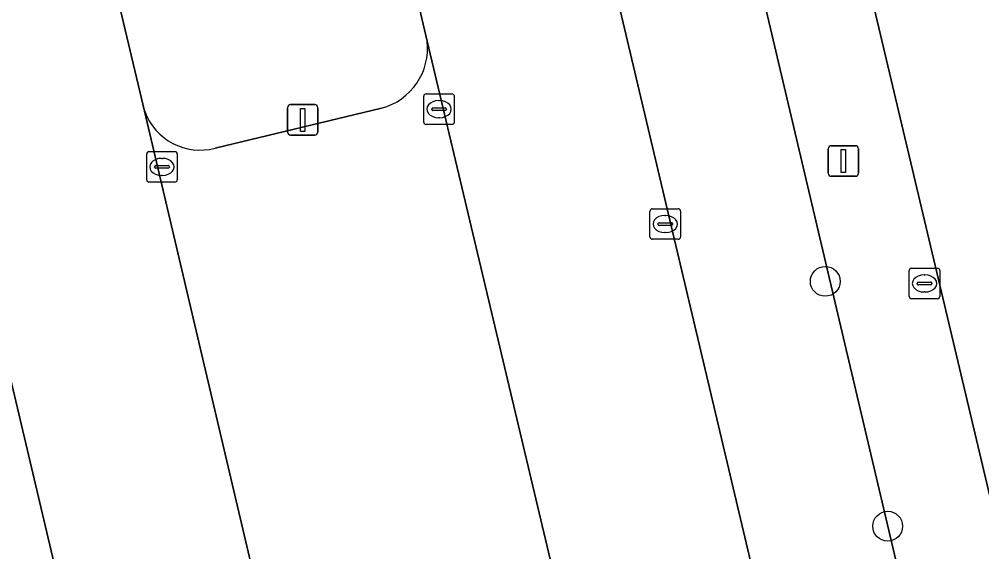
# Model space of a CAD drawing. Extents: x 158031 to 159244, y 380104 to 381214.
# Drawn here: x 159118.26 to 159149.79, y 380661.5 to 380678.94 of the extents above; entities that cross this region are included whole.
import ezdxf

# ---------------------------------------------------------------- set-up
doc = ezdxf.new("R2010")
doc.units = 0
for name, color, linetype in [('IMGEO_Boom', 7, 'Continuous'), ('IMGEO_Erf', 7, 'Continuous'), ('IMGEO_Groenvoorziening', 7, 'Continuous'), ('IMGEO_Kolk', 7, 'Continuous'), ('IMGEO_Lichtmast', 7, 'Continuous'), ('IMGEO_Parkeervlak_open', 7, 'Continuous'), ('IMGEO_Rijbaan_lokaal_open', 7, 'Continuous'), ('IMGEO_Rioolput', 7, 'Continuous'), ('IMGEO_Voetpad_open', 7, 'Continuous')]:
    doc.layers.add(name, color=color, linetype=linetype)

msp = doc.modelspace()

# ---------------------------------------------------------------- linework, layer by layer
at = {"layer": 'IMGEO_Boom'}
for centre in [(159144.668, 380670.358), (159146.713, 380662.337)]:
    msp.add_circle(centre, 0.489, dxfattribs=at)
at = {"layer": 'IMGEO_Erf'}
msp.add_lwpolyline([(159145.729, 380681.624), (159150.269, 380662.445), (159152.994, 380663.089), (159153.991, 380658.869), (159151.266, 380658.225), (159151.559, 380656.984), (159154.306, 380657.611), (159155.226, 380653.674), (159163.376, 380655.54), (159162.158, 380660.752), (159159.385, 380660.101), (159158.094, 380665.594), (159155.382, 380664.956), (159154.094, 380670.438), (159152.781, 380670.129), (159152.1, 380673.028), (159151.419, 380675.926), (159152.712, 380676.23), (159151.464, 380681.541)], dxfattribs=at)
at = {"layer": 'IMGEO_Groenvoorziening'}
for points in [[(159131.627, 380678.223), (159129.962, 380685.297)], [(159120.63, 380683.254), (159122.368, 380675.929)], [(159124.679, 380674.72), (159130.13, 380676.027)]]:
    msp.add_lwpolyline(points, dxfattribs=at)
for centre, radius, start, end in [((159129.586, 380678.006), 2.052, 285.3653, 6.0706), ((159124.189, 380676.597), 1.939, 200.1324, 284.635)]:
    msp.add_arc(centre, radius, start, end, dxfattribs=at)
at = {"layer": 'IMGEO_Kolk'}
for p, q in [((159131.513, 380675.572), (159131.513, 380676.424)), ((159131.588, 380676.498), (159132.44, 380676.498)), ((159132.001, 380676.278), (159132.026, 380676.278)), ((159132.514, 380676.424), (159132.514, 380675.572)), ((159131.772, 380675.992), (159131.772, 380676.004)), ((159132.21, 380675.955), (159131.812, 380675.955)), ((159131.815, 380676.041), (159132.213, 380676.041)), ((159132.256, 380676.004), (159132.256, 380675.992)), ((159132.024, 380675.718), (159131.999, 380675.718)), ((159132.44, 380675.498), (159131.588, 380675.498)), ((159122.435, 380673.682), (159122.435, 380674.534)), ((159122.51, 380674.608), (159123.362, 380674.608)), ((159122.923, 380674.388), (159122.948, 380674.388)), ((159123.436, 380674.534), (159123.436, 380673.682)), ((159122.694, 380674.102), (159122.694, 380674.114)), ((159123.132, 380674.065), (159122.734, 380674.065)), ((159122.737, 380674.151), (159123.135, 380674.151)), ((159123.178, 380674.114), (159123.178, 380674.102)), ((159122.946, 380673.828), (159122.921, 380673.828)), ((159123.362, 380673.608), (159122.51, 380673.608)), ((159138.925, 380671.81), (159138.925, 380672.662)), ((159139, 380672.736), (159139.852, 380672.736)), ((159139.413, 380672.516), (159139.438, 380672.516)), ((159139.926, 380672.662), (159139.926, 380671.81)), ((159139.184, 380672.23), (159139.184, 380672.242)), ((159139.622, 380672.193), (159139.224, 380672.193)), ((159139.227, 380672.279), (159139.625, 380672.279)), ((159139.668, 380672.242), (159139.668, 380672.23)), ((159139.436, 380671.956), (159139.411, 380671.956)), ((159139.852, 380671.736), (159139, 380671.736))]:
    msp.add_line(p, q, dxfattribs=at)
for points in [[(159131.513, 380675.572), (159131.513, 380676.424)], [(159131.588, 380676.498), (159132.44, 380676.498)], [(159132.514, 380676.424), (159132.514, 380675.572)], [(159132.44, 380675.498), (159131.588, 380675.498)], [(159122.435, 380673.682), (159122.435, 380674.534)], [(159122.51, 380674.608), (159123.362, 380674.608)], [(159123.436, 380674.534), (159123.436, 380673.682)], [(159123.362, 380673.608), (159122.51, 380673.608)], [(159138.925, 380671.81), (159138.925, 380672.662)], [(159139, 380672.736), (159139.852, 380672.736)], [(159139.926, 380672.662), (159139.926, 380671.81)], [(159139.852, 380671.736), (159139, 380671.736)]]:
    msp.add_lwpolyline(points, dxfattribs=at)
for centre, radius, start, end in [((159131.59, 380676.422), 0.0765, 91.552, 178.448), ((159131.59, 380676.422), 0.0765, 91.552, 178.448), ((159132.438, 380676.422), 0.0765, 1.552, 88.448), ((159132.438, 380676.422), 0.0765, 1.552, 88.448), ((159131.812, 380676.001), 0.0403, 85.8775, 175.7526), ((159131.809, 380675.991), 0.0366, 178.938, 274.7102), ((159132.213, 380675.998), 0.043, 264.8664, 352.4533), ((159132.217, 380676.003), 0.0386, 1.7309, 96.639), ((159131.59, 380675.574), 0.0765, 181.552, 268.448), ((159131.59, 380675.574), 0.0765, 181.552, 268.448), ((159132.438, 380675.574), 0.0765, 271.552, 358.448), ((159132.438, 380675.574), 0.0765, 271.552, 358.448), ((159122.512, 380674.532), 0.0765, 91.552, 178.448), ((159122.512, 380674.532), 0.0765, 91.552, 178.448), ((159123.36, 380674.532), 0.0765, 1.552, 88.448), ((159123.36, 380674.532), 0.0765, 1.552, 88.448), ((159122.734, 380674.111), 0.0403, 85.8775, 175.7526), ((159122.731, 380674.101), 0.0366, 178.938, 274.7102), ((159123.135, 380674.108), 0.043, 264.8664, 352.4533), ((159123.139, 380674.113), 0.0386, 1.7309, 96.639), ((159122.512, 380673.684), 0.0765, 181.552, 268.448), ((159122.512, 380673.684), 0.0765, 181.552, 268.448), ((159123.36, 380673.684), 0.0765, 271.552, 358.448), ((159123.36, 380673.684), 0.0765, 271.552, 358.448), ((159139.002, 380672.66), 0.0765, 91.552, 178.448), ((159139.002, 380672.66), 0.0765, 91.552, 178.448), ((159139.85, 380672.66), 0.0765, 1.552, 88.448), ((159139.85, 380672.66), 0.0765, 1.552, 88.448), ((159139.224, 380672.239), 0.0403, 85.8775, 175.7526), ((159139.221, 380672.229), 0.0366, 178.938, 274.7102), ((159139.625, 380672.236), 0.043, 264.8664, 352.4533), ((159139.629, 380672.241), 0.0386, 1.7309, 96.639), ((159139.002, 380671.812), 0.0765, 181.552, 268.448), ((159139.002, 380671.812), 0.0765, 181.552, 268.448), ((159139.85, 380671.812), 0.0765, 271.552, 358.448), ((159139.85, 380671.812), 0.0765, 271.552, 358.448)]:
    msp.add_arc(centre, radius, start, end, dxfattribs=at)
for centre, major_axis, ratio, start_param, end_param in [((159132, 380675.998), (-0.387, 0.002), 0.722429, 4.712389, 7.853982), ((159132.025, 380675.998), (-0.39, 0.002), 0.717154, 1.570796, 4.712389), ((159122.922, 380674.108), (-0.387, 0.002), 0.722429, 4.712389, 7.853982), ((159122.947, 380674.108), (-0.39, 0.002), 0.717154, 1.570796, 4.712389), ((159139.412, 380672.236), (-0.387, 0.002), 0.722429, 4.712389, 7.853982), ((159139.437, 380672.236), (-0.39, 0.002), 0.717154, 1.570796, 4.712389)]:
    msp.add_ellipse(centre, major_axis=major_axis, ratio=ratio, start_param=start_param, end_param=end_param, dxfattribs=at)
at = {"layer": 'IMGEO_Lichtmast'}
for p, q in [((159127.051, 380675.247), (159127.051, 380676.047)), ((159127.051, 380676.047), (159127.051, 380675.247)), ((159127.151, 380676.147), (159127.941, 380676.147)), ((159127.941, 380676.147), (159127.151, 380676.147)), ((159128.041, 380676.047), (159128.041, 380675.247)), ((159128.041, 380675.247), (159128.041, 380676.047)), ((159127.941, 380675.147), (159127.151, 380675.147)), ((159127.151, 380675.147), (159127.941, 380675.147)), ((159144.765, 380673.901), (159144.765, 380674.701)), ((159144.765, 380674.701), (159144.765, 380673.901)), ((159144.865, 380674.801), (159145.655, 380674.801)), ((159145.655, 380674.801), (159144.865, 380674.801)), ((159145.755, 380674.701), (159145.755, 380673.901)), ((159145.755, 380673.901), (159145.755, 380674.701)), ((159145.655, 380673.801), (159144.865, 380673.801)), ((159144.865, 380673.801), (159145.655, 380673.801))]:
    msp.add_line(p, q, dxfattribs=at)
for points in [[(159127.471, 380676.022), (159127.621, 380676.022), (159127.621, 380675.272), (159127.471, 380675.272), (159127.471, 380676.022)], [(159145.185, 380674.676), (159145.335, 380674.676), (159145.335, 380673.926), (159145.185, 380673.926), (159145.185, 380674.676)]]:
    msp.add_lwpolyline(points, dxfattribs=at)
for centre, start, end in [((159127.151, 380676.047), 90, 180), ((159127.151, 380676.047), 90, 180), ((159127.941, 380676.047), 0, 90), ((159127.941, 380676.047), 360, 90), ((159127.151, 380675.247), 180, 270), ((159127.151, 380675.247), 180, 270), ((159127.941, 380675.247), 270, 0), ((159127.941, 380675.247), 270, 0), ((159144.865, 380674.701), 90, 180), ((159144.865, 380674.701), 90, 180), ((159145.655, 380674.701), 0, 90), ((159145.655, 380674.701), 360, 90), ((159144.865, 380673.901), 180, 270), ((159144.865, 380673.901), 180, 270), ((159145.655, 380673.901), 270, 0), ((159145.655, 380673.901), 270, 0)]:
    msp.add_arc(centre, 0.1, start, end, dxfattribs=at)
at = {"layer": 'IMGEO_Parkeervlak_open'}
for points in [[(159144.581, 380651.227), (159148.961, 380652.259), (159147.212, 380659.666), (159147.337, 380659.696), (159138.983, 380695.137), (159134.442, 380694.064)], [(159115.101, 380679.301), (159110.575, 380678.237), (159118.394, 380645.059), (159122.944, 380646.13)]]:
    msp.add_lwpolyline(points, close=True, dxfattribs=at)
for points in [[(159122.368, 380675.929), (159127.667, 380653.376), (159136.996, 380655.608), (159131.627, 380678.223)], [(159130.13, 380676.027), (159124.679, 380674.72)]]:
    msp.add_lwpolyline(points, dxfattribs=at)
for centre, radius, start, end in [((159129.586, 380678.006), 2.052, 285.3653, 6.0706), ((159124.189, 380676.597), 1.939, 200.1324, 284.635)]:
    msp.add_arc(centre, radius, start, end, dxfattribs=at)
at = {"layer": 'IMGEO_Rijbaan_lokaal_open'}
msp.add_lwpolyline([(159122.944, 380646.13), (159144.581, 380651.227), (159134.442, 380694.064), (159104.841, 380687.073), (159106.125, 380681.635), (159114.088, 380683.51), (159115.101, 380679.301)], close=True, dxfattribs=at)
msp.add_lwpolyline([(159129.962, 380685.297), (159131.627, 380678.223), (159136.996, 380655.608), (159127.667, 380653.376), (159122.368, 380675.929), (159120.63, 380683.254)], dxfattribs=at)
at = {"layer": 'IMGEO_Rioolput'}
for p, q in [((159147.419, 380669.864), (159147.419, 380670.716)), ((159147.494, 380670.79), (159148.346, 380670.79)), ((159147.907, 380670.57), (159147.932, 380670.57)), ((159148.42, 380670.716), (159148.42, 380669.864)), ((159147.678, 380670.284), (159147.678, 380670.296)), ((159147.721, 380670.333), (159148.119, 380670.333)), ((159148.162, 380670.296), (159148.162, 380670.284)), ((159148.116, 380670.247), (159147.718, 380670.247)), ((159147.93, 380670.01), (159147.905, 380670.01)), ((159148.346, 380669.79), (159147.494, 380669.79))]:
    msp.add_line(p, q, dxfattribs=at)
for points in [[(159147.419, 380669.864), (159147.419, 380670.716)], [(159147.494, 380670.79), (159148.346, 380670.79)], [(159148.42, 380670.716), (159148.42, 380669.864)], [(159148.346, 380669.79), (159147.494, 380669.79)]]:
    msp.add_lwpolyline(points, dxfattribs=at)
for centre, radius, start, end in [((159147.496, 380670.714), 0.0765, 91.552, 178.448), ((159147.496, 380670.714), 0.0765, 91.552, 178.448), ((159148.344, 380670.714), 0.0765, 1.552, 88.448), ((159148.344, 380670.714), 0.0765, 1.552, 88.448), ((159147.718, 380670.293), 0.0403, 85.8775, 175.7526), ((159147.715, 380670.283), 0.0366, 178.938, 274.7102), ((159148.119, 380670.29), 0.043, 264.8664, 352.4533), ((159148.123, 380670.295), 0.0386, 1.7309, 96.639), ((159147.496, 380669.866), 0.0765, 181.552, 268.448), ((159147.496, 380669.866), 0.0765, 181.552, 268.448), ((159148.344, 380669.866), 0.0765, 271.552, 358.448), ((159148.344, 380669.866), 0.0765, 271.552, 358.448)]:
    msp.add_arc(centre, radius, start, end, dxfattribs=at)
for centre, major_axis, ratio, start_param, end_param in [((159147.906, 380670.29), (-0.387, 0.002), 0.722429, 4.712389, 7.853982), ((159147.931, 380670.29), (-0.39, 0.002), 0.717154, 1.570796, 4.712389)]:
    msp.add_ellipse(centre, major_axis=major_axis, ratio=ratio, start_param=start_param, end_param=end_param, dxfattribs=at)
at = {"layer": 'IMGEO_Voetpad_open'}
msp.add_lwpolyline([(159134.957, 380712.6), (159137.361, 380702.445), (159138.563, 380696.918), (159138.983, 380695.137), (159147.337, 380659.696), (159147.493, 380659.734), (159149.32, 380652.038), (159152.548, 380652.755), (159151.559, 380656.984), (159151.266, 380658.225), (159150.269, 380662.445), (159145.729, 380681.624), (159144.739, 380685.875), (159144.438, 380687.071), (159143.465, 380691.197), (159142.492, 380695.322), (159142.213, 380696.525), (159141.216, 380700.765), (159138.633, 380711.723)], dxfattribs=at)

doc.saveas('drawing.dxf')
